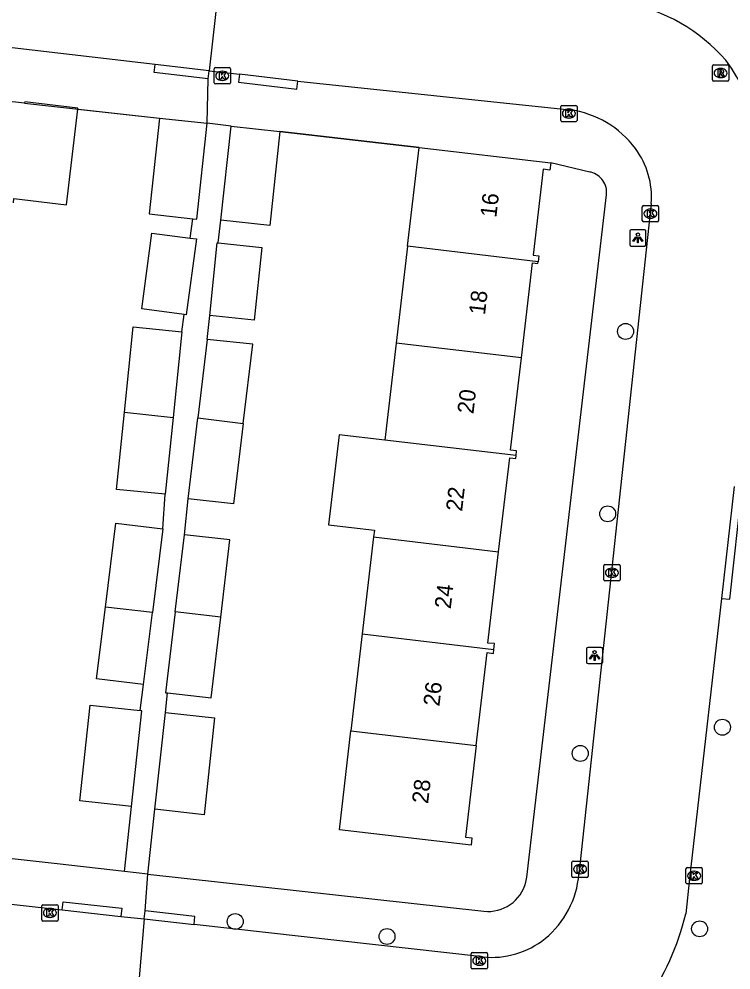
# Model space of a CAD drawing. Extents: x 162026 to 163499, y 387297 to 388169.
# Drawn here: x 162418.8 to 162462.5, y 388005.8 to 388064.1 of the extents above; entities that cross this region are included whole.
import ezdxf

# ---------------------------------------------------------------- set-up
doc = ezdxf.new("R2010")
doc.units = 0
for name, color, linetype in [('IMGEO_Boom', 7, 'Continuous'), ('IMGEO_Kolk', 7, 'Continuous'), ('IMGEO_Lichtpunt', 7, 'Continuous'), ('IMGEO_Muur', 7, 'Continuous'), ('IMGEO_Pand', 7, 'Continuous'), ('IMGEO_Pand_nummerreeks', 7, 'Continuous'), ('IMGEO_Rijbaan_lokaal_open', 7, 'Continuous'), ('IMGEO_Rioolput', 7, 'Continuous'), ('IMGEO_Voetpad_open', 7, 'Continuous')]:
    doc.layers.add(name, color=color, linetype=linetype)

msp = doc.modelspace()

# ---------------------------------------------------------------- linework, layer by layer
at = {"layer": 'IMGEO_Boom'}
for centre in [(162456.063, 388044.965), (162454.966, 388033.769), (162462.009, 388020.669), (162453.281, 388019.064), (162432.096, 388008.746), (162460.61, 388008.298), (162441.417, 388007.826)]:
    msp.add_circle(centre, 0.489, dxfattribs=at)
at = {"layer": 'IMGEO_Kolk'}
for p, q in [((162430.878, 388061.153), (162431.73, 388061.153)), ((162430.803, 388060.227), (162430.803, 388061.079)), ((162431.291, 388060.933), (162431.316, 388060.933)), ((162431.804, 388061.079), (162431.804, 388060.227)), ((162431.73, 388060.153), (162430.878, 388060.153)), ((162431.314, 388060.373), (162431.289, 388060.373)), ((162452.156, 388058.838), (162453.008, 388058.838)), ((162452.081, 388057.912), (162452.081, 388058.764)), ((162452.569, 388058.618), (162452.594, 388058.618)), ((162453.082, 388058.764), (162453.082, 388057.912)), ((162453.008, 388057.838), (162452.156, 388057.838)), ((162452.592, 388058.058), (162452.567, 388058.058)), ((162457.091, 388051.765), (162457.091, 388052.617)), ((162457.166, 388052.691), (162458.018, 388052.691)), ((162457.579, 388052.471), (162457.604, 388052.471)), ((162458.092, 388052.617), (162458.092, 388051.765)), ((162457.602, 388051.911), (162457.577, 388051.911)), ((162458.018, 388051.691), (162457.166, 388051.691)), ((162454.723, 388029.727), (162454.723, 388030.579)), ((162454.798, 388030.653), (162455.65, 388030.653)), ((162455.211, 388030.433), (162455.236, 388030.433)), ((162455.724, 388030.579), (162455.724, 388029.727)), ((162455.65, 388029.653), (162454.798, 388029.653)), ((162455.234, 388029.873), (162455.209, 388029.873)), ((162452.768, 388011.529), (162452.768, 388012.381)), ((162452.843, 388012.455), (162453.695, 388012.455)), ((162453.256, 388012.235), (162453.281, 388012.235)), ((162453.769, 388012.381), (162453.769, 388011.529)), ((162453.279, 388011.675), (162453.254, 388011.675)), ((162459.773, 388011.129), (162459.773, 388011.981)), ((162459.848, 388012.055), (162460.7, 388012.055)), ((162460.261, 388011.835), (162460.286, 388011.835)), ((162460.774, 388011.981), (162460.774, 388011.129)), ((162453.695, 388011.455), (162452.843, 388011.455)), ((162460.7, 388011.055), (162459.848, 388011.055)), ((162460.284, 388011.275), (162460.259, 388011.275)), ((162420.293, 388009.774), (162421.145, 388009.774)), ((162420.218, 388008.848), (162420.218, 388009.7)), ((162420.706, 388009.554), (162420.731, 388009.554)), ((162421.219, 388009.7), (162421.219, 388008.848)), ((162421.145, 388008.774), (162420.293, 388008.774)), ((162420.729, 388008.994), (162420.704, 388008.994)), ((162446.58, 388005.913), (162446.58, 388006.765)), ((162446.655, 388006.839), (162447.507, 388006.839)), ((162447.068, 388006.619), (162447.093, 388006.619)), ((162447.581, 388006.765), (162447.581, 388005.913)), ((162447.507, 388005.839), (162446.655, 388005.839)), ((162447.091, 388006.059), (162447.066, 388006.059))]:
    msp.add_line(p, q, dxfattribs=at)
for points in [[(162430.878, 388061.153), (162431.73, 388061.153)], [(162430.803, 388060.227), (162430.803, 388061.079)], [(162431.124, 388060.853), (162431.247, 388060.853), (162431.247, 388060.702), (162431.377, 388060.853), (162431.541, 388060.853), (162431.395, 388060.702), (162431.548, 388060.453), (162431.396, 388060.453), (162431.311, 388060.617), (162431.247, 388060.55), (162431.247, 388060.453), (162431.124, 388060.453), (162431.124, 388060.853)], [(162431.804, 388061.079), (162431.804, 388060.227)], [(162431.73, 388060.153), (162430.878, 388060.153)], [(162452.156, 388058.838), (162453.008, 388058.838)], [(162452.081, 388057.912), (162452.081, 388058.764)], [(162452.402, 388058.538), (162452.525, 388058.538), (162452.525, 388058.387), (162452.655, 388058.538), (162452.819, 388058.538), (162452.673, 388058.387), (162452.826, 388058.138), (162452.674, 388058.138), (162452.589, 388058.302), (162452.525, 388058.235), (162452.525, 388058.138), (162452.402, 388058.138), (162452.402, 388058.538)], [(162453.082, 388058.764), (162453.082, 388057.912)], [(162453.008, 388057.838), (162452.156, 388057.838)], [(162457.091, 388051.765), (162457.091, 388052.617)], [(162457.166, 388052.691), (162458.018, 388052.691)], [(162457.412, 388052.391), (162457.535, 388052.391), (162457.535, 388052.24), (162457.665, 388052.391), (162457.829, 388052.391), (162457.683, 388052.24), (162457.836, 388051.991), (162457.684, 388051.991), (162457.599, 388052.155), (162457.535, 388052.088), (162457.535, 388051.991), (162457.412, 388051.991), (162457.412, 388052.391)], [(162458.092, 388052.617), (162458.092, 388051.765)], [(162458.018, 388051.691), (162457.166, 388051.691)], [(162454.723, 388029.727), (162454.723, 388030.579)], [(162454.798, 388030.653), (162455.65, 388030.653)], [(162455.044, 388030.353), (162455.167, 388030.353), (162455.167, 388030.202), (162455.297, 388030.353), (162455.461, 388030.353), (162455.315, 388030.202), (162455.468, 388029.953), (162455.316, 388029.953), (162455.231, 388030.117), (162455.167, 388030.05), (162455.167, 388029.953), (162455.044, 388029.953), (162455.044, 388030.353)], [(162455.724, 388030.579), (162455.724, 388029.727)], [(162455.65, 388029.653), (162454.798, 388029.653)], [(162452.768, 388011.529), (162452.768, 388012.381)], [(162452.843, 388012.455), (162453.695, 388012.455)], [(162453.089, 388012.155), (162453.212, 388012.155), (162453.212, 388012.004), (162453.342, 388012.155), (162453.506, 388012.155), (162453.36, 388012.004), (162453.513, 388011.755), (162453.361, 388011.755), (162453.276, 388011.919), (162453.212, 388011.852), (162453.212, 388011.755), (162453.089, 388011.755), (162453.089, 388012.155)], [(162453.769, 388012.381), (162453.769, 388011.529)], [(162459.773, 388011.129), (162459.773, 388011.981)], [(162459.848, 388012.055), (162460.7, 388012.055)], [(162460.094, 388011.755), (162460.217, 388011.755), (162460.217, 388011.604), (162460.347, 388011.755), (162460.511, 388011.755), (162460.365, 388011.604), (162460.518, 388011.355), (162460.366, 388011.355), (162460.281, 388011.519), (162460.217, 388011.452), (162460.217, 388011.355), (162460.094, 388011.355), (162460.094, 388011.755)], [(162460.774, 388011.981), (162460.774, 388011.129)], [(162453.695, 388011.455), (162452.843, 388011.455)], [(162460.7, 388011.055), (162459.848, 388011.055)], [(162420.293, 388009.774), (162421.145, 388009.774)], [(162420.218, 388008.848), (162420.218, 388009.7)], [(162420.539, 388009.474), (162420.662, 388009.474), (162420.662, 388009.323), (162420.792, 388009.474), (162420.956, 388009.474), (162420.81, 388009.323), (162420.963, 388009.074), (162420.811, 388009.074), (162420.726, 388009.238), (162420.662, 388009.171), (162420.662, 388009.074), (162420.539, 388009.074), (162420.539, 388009.474)], [(162421.219, 388009.7), (162421.219, 388008.848)], [(162421.145, 388008.774), (162420.293, 388008.774)], [(162446.58, 388005.913), (162446.58, 388006.765)], [(162446.655, 388006.839), (162447.507, 388006.839)], [(162446.901, 388006.539), (162447.024, 388006.539), (162447.024, 388006.388), (162447.154, 388006.539), (162447.318, 388006.539), (162447.172, 388006.388), (162447.325, 388006.139), (162447.173, 388006.139), (162447.088, 388006.303), (162447.024, 388006.236), (162447.024, 388006.139), (162446.901, 388006.139), (162446.901, 388006.539)], [(162447.581, 388006.765), (162447.581, 388005.913)], [(162447.507, 388005.839), (162446.655, 388005.839)]]:
    msp.add_lwpolyline(points, dxfattribs=at)
for centre, start, end in [((162430.88, 388061.077), 91.55205, 178.44795), ((162430.88, 388061.077), 91.55205, 178.44795), ((162431.728, 388061.077), 1.55205, 88.44795), ((162431.728, 388061.077), 1.55205, 88.44795), ((162430.88, 388060.229), 181.55205, 268.44795), ((162430.88, 388060.229), 181.55205, 268.44795), ((162431.728, 388060.229), 271.55205, 358.44795), ((162431.728, 388060.229), 271.55205, 358.44795), ((162452.158, 388058.762), 91.55205, 178.44795), ((162452.158, 388058.762), 91.55205, 178.44795), ((162453.006, 388058.762), 1.55205, 88.44795), ((162453.006, 388058.762), 1.55205, 88.44795), ((162452.158, 388057.914), 181.55205, 268.44795), ((162452.158, 388057.914), 181.55205, 268.44795), ((162453.006, 388057.914), 271.55205, 358.44795), ((162453.006, 388057.914), 271.55205, 358.44795), ((162457.168, 388052.615), 91.55205, 178.44795), ((162457.168, 388052.615), 91.55205, 178.44795), ((162458.016, 388052.615), 1.55205, 88.44795), ((162458.016, 388052.615), 1.55205, 88.44795), ((162457.168, 388051.767), 181.55205, 268.44795), ((162457.168, 388051.767), 181.55205, 268.44795), ((162458.016, 388051.767), 271.55205, 358.44795), ((162458.016, 388051.767), 271.55205, 358.44795), ((162454.8, 388030.577), 91.55205, 178.44795), ((162454.8, 388030.577), 91.55205, 178.44795), ((162455.648, 388030.577), 1.55205, 88.44795), ((162455.648, 388030.577), 1.55205, 88.44795), ((162454.8, 388029.729), 181.55205, 268.44795), ((162454.8, 388029.729), 181.55205, 268.44795), ((162455.648, 388029.729), 271.55205, 358.44795), ((162455.648, 388029.729), 271.55205, 358.44795), ((162452.845, 388012.379), 91.55205, 178.44795), ((162452.845, 388012.379), 91.55205, 178.44795), ((162453.693, 388012.379), 1.55205, 88.44795), ((162453.693, 388012.379), 1.55205, 88.44795), ((162452.845, 388011.531), 181.55205, 268.44795), ((162452.845, 388011.531), 181.55205, 268.44795), ((162453.693, 388011.531), 271.55205, 358.44795), ((162453.693, 388011.531), 271.55205, 358.44795), ((162459.85, 388011.979), 91.55205, 178.44795), ((162459.85, 388011.979), 91.55205, 178.44795), ((162460.698, 388011.979), 1.55205, 88.44795), ((162460.698, 388011.979), 1.55205, 88.44795), ((162459.85, 388011.131), 181.55205, 268.44795), ((162459.85, 388011.131), 181.55205, 268.44795), ((162460.698, 388011.131), 271.55205, 358.44795), ((162460.698, 388011.131), 271.55205, 358.44795), ((162420.295, 388009.698), 91.55205, 178.44795), ((162420.295, 388009.698), 91.55205, 178.44795), ((162421.143, 388009.698), 1.55205, 88.44795), ((162421.143, 388009.698), 1.55205, 88.44795), ((162420.295, 388008.85), 181.55205, 268.44795), ((162420.295, 388008.85), 181.55205, 268.44795), ((162421.143, 388008.85), 271.55205, 358.44795), ((162421.143, 388008.85), 271.55205, 358.44795), ((162446.657, 388006.763), 91.55205, 178.44795), ((162446.657, 388006.763), 91.55205, 178.44795), ((162447.505, 388006.763), 1.55205, 88.44795), ((162447.505, 388006.763), 1.55205, 88.44795), ((162446.657, 388005.915), 181.55205, 268.44795), ((162446.657, 388005.915), 181.55205, 268.44795), ((162447.505, 388005.915), 271.55205, 358.44795), ((162447.505, 388005.915), 271.55205, 358.44795)]:
    msp.add_arc(centre, 0.0765, start, end, dxfattribs=at)
for centre, major_axis, ratio, start_param, end_param in [((162431.29, 388060.653), (-0.387, 0.002), 0.722429, 4.712389, 7.853982), ((162431.315, 388060.653), (-0.39, 0.002), 0.717154, 1.570796, 4.712389), ((162452.568, 388058.338), (-0.387, 0.002), 0.722429, 4.712389, 7.853982), ((162452.593, 388058.338), (-0.39, 0.002), 0.717154, 1.570796, 4.712389), ((162457.578, 388052.191), (-0.387, 0.002), 0.722429, 4.712389, 7.853982), ((162457.603, 388052.191), (-0.39, 0.002), 0.717154, 1.570796, 4.712389), ((162455.21, 388030.153), (-0.387, 0.002), 0.722429, 4.712389, 7.853982), ((162455.235, 388030.153), (-0.39, 0.002), 0.717154, 1.570796, 4.712389), ((162453.255, 388011.955), (-0.387, 0.002), 0.722429, 4.712389, 7.853982), ((162453.28, 388011.955), (-0.39, 0.002), 0.717154, 1.570796, 4.712389), ((162460.26, 388011.555), (-0.387, 0.002), 0.722429, 4.712389, 7.853982), ((162460.285, 388011.555), (-0.39, 0.002), 0.717154, 1.570796, 4.712389), ((162420.705, 388009.274), (-0.387, 0.002), 0.722429, 4.712389, 7.853982), ((162420.73, 388009.274), (-0.39, 0.002), 0.717154, 1.570796, 4.712389), ((162447.067, 388006.339), (-0.387, 0.002), 0.722429, 4.712389, 7.853982), ((162447.092, 388006.339), (-0.39, 0.002), 0.717154, 1.570796, 4.712389)]:
    msp.add_ellipse(centre, major_axis=major_axis, ratio=ratio, start_param=start_param, end_param=end_param, dxfattribs=at)
at = {"layer": 'IMGEO_Lichtpunt'}
for p, q in [((162456.32, 388051.108), (162456.32, 388050.301)), ((162456.32, 388051.108), (162456.32, 388050.301)), ((162457.222, 388051.203), (162456.414, 388051.203)), ((162457.222, 388051.203), (162456.414, 388051.203)), ((162457.316, 388050.301), (162457.316, 388051.108)), ((162457.316, 388050.301), (162457.316, 388051.108)), ((162456.414, 388050.207), (162457.222, 388050.207)), ((162456.414, 388050.207), (162457.222, 388050.207)), ((162454.566, 388025.574), (162453.758, 388025.574)), ((162454.566, 388025.574), (162453.758, 388025.574)), ((162453.664, 388025.479), (162453.664, 388024.672)), ((162453.664, 388025.479), (162453.664, 388024.672)), ((162454.66, 388024.672), (162454.66, 388025.479)), ((162454.66, 388024.672), (162454.66, 388025.479)), ((162453.758, 388024.578), (162454.566, 388024.578)), ((162453.758, 388024.578), (162454.566, 388024.578))]:
    msp.add_line(p, q, dxfattribs=at)
for points in [[(162456.694, 388050.772), (162456.733, 388050.744), (162456.545, 388050.482), (162456.507, 388050.509), (162456.694, 388050.772)], [(162456.796, 388050.724), (162456.843, 388050.724), (162456.843, 388050.402), (162456.796, 388050.402), (162456.796, 388050.724)], [(162456.906, 388050.744), (162456.944, 388050.771), (162457.131, 388050.509), (162457.092, 388050.481), (162456.906, 388050.744)], [(162454.038, 388025.143), (162454.077, 388025.115), (162453.889, 388024.853), (162453.851, 388024.88), (162454.038, 388025.143)], [(162454.14, 388025.095), (162454.187, 388025.095), (162454.187, 388024.773), (162454.14, 388024.773), (162454.14, 388025.095)], [(162454.25, 388025.115), (162454.288, 388025.142), (162454.475, 388024.88), (162454.436, 388024.852), (162454.25, 388025.115)]]:
    msp.add_lwpolyline(points, dxfattribs=at)
for centre in [(162456.819, 388050.906), (162454.163, 388025.277)]:
    msp.add_circle(centre, 0.0994, dxfattribs=at)
for centre, start, end in [((162456.414, 388051.108), 90, 180), ((162456.414, 388051.108), 90, 180), ((162457.222, 388051.108), 0, 90), ((162457.222, 388051.108), 0, 90), ((162456.414, 388050.301), 180, 270), ((162456.414, 388050.301), 180, 270), ((162457.222, 388050.301), 270, 0), ((162457.222, 388050.301), 270, 360), ((162453.758, 388025.479), 90, 180), ((162453.758, 388025.479), 90, 180), ((162454.566, 388025.479), 0, 90), ((162454.566, 388025.479), 0, 90), ((162453.758, 388024.672), 180, 270), ((162453.758, 388024.672), 180, 270), ((162454.566, 388024.672), 270, 0), ((162454.566, 388024.672), 270, 360)]:
    msp.add_arc(centre, 0.0946, start, end, dxfattribs=at)
at = {"layer": 'IMGEO_Muur'}
for points in [[(162419.161, 388058.965), (162427.448, 388058.059)], [(162434.844, 388057.241), (162443.385, 388056.25)]]:
    msp.add_lwpolyline(points, dxfattribs=at)
at = {"layer": 'IMGEO_Pand'}
for points in [[(162422.427, 388058.608), (162422.435, 388058.677), (162419.172, 388059.062), (162419.161, 388058.965), (162411.077, 388059.852)], [(162418.485, 388052.863), (162418.513, 388053.117), (162421.734, 388052.737), (162422.427, 388058.608)], [(162427.448, 388058.059), (162426.808, 388052.172), (162429.49, 388051.88)], [(162427.448, 388058.059), (162430.381, 388057.74)], [(162429.49, 388051.88), (162429.741, 388051.853), (162430.381, 388057.74)], [(162431.211, 388051.792), (162431.839, 388057.568)], [(162434.844, 388057.241), (162434.216, 388051.466), (162431.211, 388051.792)], [(162431.839, 388057.568), (162434.844, 388057.241)], [(162442.677, 388050.189), (162443.385, 388056.25)], [(162443.385, 388056.25), (162451.47, 388055.305)], [(162451.47, 388055.305), (162451.419, 388054.871), (162451.01, 388054.919), (162450.392, 388049.635), (162450.729, 388049.596), (162450.688, 388049.242)], [(162428.954, 388046.009), (162426.355, 388046.353), (162426.97, 388051.002), (162429.333, 388050.69)], [(162429.333, 388050.69), (162429.728, 388050.638), (162429.095, 388045.99), (162428.954, 388046.009)], [(162430.534, 388045.941), (162430.999, 388050.403), (162431.059, 388050.397)], [(162431.059, 388050.397), (162433.734, 388050.118), (162433.269, 388045.655), (162430.534, 388045.941)], [(162442.677, 388050.189), (162441.983, 388044.242)], [(162450.688, 388049.242), (162442.677, 388050.189)], [(162449.664, 388043.334), (162450.347, 388049.169), (162450.675, 388049.131), (162450.688, 388049.242)], [(162425.299, 388040.007), (162425.831, 388045.249), (162428.813, 388044.947)], [(162428.813, 388044.947), (162428.279, 388039.676)], [(162430.377, 388044.478), (162429.798, 388039.653)], [(162432.594, 388039.322), (162433.177, 388044.174), (162430.377, 388044.478)], [(162441.983, 388044.242), (162441.288, 388038.294)], [(162449.664, 388043.334), (162441.983, 388044.242)], [(162449.34, 388037.342), (162449.374, 388037.638), (162449.003, 388037.682), (162449.664, 388043.334)], [(162427.801, 388034.968), (162424.818, 388035.271), (162425.299, 388040.007)], [(162425.299, 388040.007), (162428.279, 388039.676)], [(162428.279, 388039.676), (162427.801, 388034.968)], [(162429.202, 388034.682), (162429.798, 388039.653)], [(162429.798, 388039.653), (162432.594, 388039.322)], [(162432.594, 388039.322), (162432.001, 388034.378), (162429.202, 388034.682)], [(162441.288, 388038.294), (162438.474, 388038.627), (162437.82, 388033.095), (162440.641, 388032.762), (162440.593, 388032.347)], [(162449.34, 388037.342), (162441.288, 388038.294)], [(162448.272, 388031.439), (162448.954, 388037.213), (162449.32, 388037.17), (162449.34, 388037.342)], [(162424.126, 388028.037), (162424.763, 388033.199), (162427.646, 388032.843)], [(162427.646, 388032.843), (162427.014, 388027.717)], [(162428.409, 388027.758), (162428.976, 388032.484)], [(162431.205, 388027.427), (162431.776, 388032.181), (162428.976, 388032.484)], [(162440.593, 388032.347), (162439.899, 388026.399)], [(162440.593, 388032.347), (162448.272, 388031.439)], [(162447.98, 388025.443), (162448.023, 388025.814), (162447.61, 388025.838), (162448.272, 388031.439)], [(162426.468, 388023.292), (162423.584, 388023.648), (162424.126, 388028.037)], [(162427.014, 388027.717), (162424.126, 388028.037)], [(162426.468, 388023.292), (162427.014, 388027.717)], [(162428.409, 388027.758), (162427.813, 388022.787), (162427.947, 388022.772)], [(162427.947, 388022.772), (162430.612, 388022.483), (162431.205, 388027.427)], [(162431.205, 388027.427), (162428.409, 388027.758)], [(162439.899, 388026.399), (162439.204, 388020.452)], [(162439.899, 388026.399), (162447.98, 388025.443)], [(162446.894, 388019.543), (162447.562, 388025.249), (162447.952, 388025.204), (162447.98, 388025.443)], [(162425.724, 388015.809), (162422.56, 388016.153), (162423.198, 388022.025), (162426.27, 388021.691)], [(162425.724, 388015.809), (162426.363, 388021.681), (162426.27, 388021.691)], [(162427.17, 388015.632), (162427.816, 388021.57)], [(162427.816, 388021.57), (162430.834, 388021.242), (162430.189, 388015.304), (162427.17, 388015.632)], [(162446.894, 388019.543), (162446.237, 388013.927), (162446.633, 388013.881), (162446.58, 388013.435), (162438.495, 388014.38), (162439.204, 388020.452)], [(162439.204, 388020.452), (162446.894, 388019.543)]]:
    msp.add_lwpolyline(points, dxfattribs=at)
at = {"layer": 'IMGEO_Rijbaan_lokaal_open'}
for points in [[(162431.271, 388067.893), (162430.496, 388060.962)], [(162427.176, 388061.347), (162421.197, 388062.041), (162408.932, 388063.473)], [(162430.496, 388060.962), (162427.176, 388061.347)], [(162430.496, 388060.962), (162432.357, 388060.746)], [(162435.944, 388060.33), (162432.357, 388060.746)], [(162435.944, 388060.33), (162452.646, 388058.562)], [(162457.637, 388052.823), (162453.196, 388011.651)], [(162462.727, 388035.451), (162461.959, 388028.579)], [(162461.959, 388028.579), (162459.995, 388011.386), (162459.754, 388009.225)], [(162396.986, 388012.178), (162421.469, 388009.467)], [(162421.469, 388009.467), (162425.07, 388009.064)], [(162425.07, 388009.064), (162426.506, 388008.903)], [(162426.506, 388008.903), (162425.908, 388001.924)], [(162426.506, 388008.903), (162429.571, 388008.56)], [(162447.286, 388006.577), (162429.571, 388008.56)]]:
    msp.add_lwpolyline(points, dxfattribs=at)
for centre, radius, start, end in [((162453.992, 388054.413), 10.929, 41.2098, 78.96887), ((162451.696, 388053.978), 12.998, 353.54891, 35.97728), ((162451.857, 388052.634), 5.981, 36.42778, 82.41856), ((162452.713, 388053.226), 4.94, 355.32342, 36.80132), ((162447.525, 388012.113), 5.69, 309.26393, 355.33884), ((162444.889, 388012.673), 15.259, 324.13235, 346.94202), ((162447.856, 388011.728), 5.182, 263.68976, 309.13293)]:
    msp.add_arc(centre, radius, start, end, dxfattribs=at)
at = {"layer": 'IMGEO_Rioolput'}
for p, q in [((162461.399, 388060.397), (162461.399, 388061.249)), ((162461.474, 388061.323), (162462.326, 388061.323)), ((162462.4, 388061.249), (162462.4, 388060.397)), ((162461.887, 388061.103), (162461.912, 388061.103)), ((162462.326, 388060.323), (162461.474, 388060.323)), ((162461.91, 388060.543), (162461.885, 388060.543))]:
    msp.add_line(p, q, dxfattribs=at)
for points in [[(162461.399, 388060.397), (162461.399, 388061.249)], [(162461.474, 388061.323), (162462.326, 388061.323)], [(162462.4, 388061.249), (162462.4, 388060.397)], [(162461.988, 388061.021), (162461.736, 388061.023), (162461.736, 388060.623)], [(162461.736, 388060.623), (162461.86, 388060.623), (162461.86, 388060.785), (162461.871, 388060.785)], [(162461.914, 388060.942), (162461.86, 388060.942), (162461.86, 388060.861)], [(162461.86, 388060.861), (162461.912, 388060.861)], [(162461.918, 388060.756), (162461.989, 388060.623), (162462.129, 388060.623), (162462.064, 388060.749)], [(162462.326, 388060.323), (162461.474, 388060.323)]]:
    msp.add_lwpolyline(points, dxfattribs=at)
for centre, radius, start, end in [((162461.476, 388061.247), 0.0765, 91.55205, 178.44795), ((162461.476, 388061.247), 0.0765, 91.55205, 178.44795), ((162462.324, 388061.247), 0.0765, 1.55205, 88.44795), ((162462.324, 388061.247), 0.0765, 1.55205, 88.44795), ((162461.87, 388060.732), 0.0533, 26.02933, 88.69889), ((162461.896, 388061.05), 0.19, 274.7715, 282.96867), ((162461.92, 388060.846), 0.0964, 77.00612, 93.18647), ((162461.934, 388060.903), 0.0378, 276.66336, 79.67722), ((162461.987, 388060.911), 0.109, 350.36119, 89.41601), ((162461.985, 388060.911), 0.112, 277.58423, 350.98172), ((162461.969, 388060.696), 0.108, 29.51342, 73.79051), ((162461.476, 388060.399), 0.0765, 181.55205, 268.44795), ((162461.476, 388060.399), 0.0765, 181.55205, 268.44795), ((162462.324, 388060.399), 0.0765, 271.55205, 358.44795), ((162462.324, 388060.399), 0.0765, 271.55205, 358.44795)]:
    msp.add_arc(centre, radius, start, end, dxfattribs=at)
for centre, major_axis, ratio, start_param, end_param in [((162461.886, 388060.823), (-0.387, 0.002), 0.722429, 4.712389, 7.853982), ((162461.911, 388060.823), (-0.39, 0.002), 0.717154, 1.570796, 4.712389)]:
    msp.add_ellipse(centre, major_axis=major_axis, ratio=ratio, start_param=start_param, end_param=end_param, dxfattribs=at)
at = {"layer": 'IMGEO_Voetpad_open'}
for points in [[(162430.438, 388060.465), (162427.118, 388060.85), (162427.176, 388061.347)], [(162430.438, 388060.465), (162430.496, 388060.962)], [(162432.357, 388060.746), (162432.3, 388060.253), (162435.886, 388059.833), (162435.944, 388060.33)], [(162430.381, 388057.74), (162430.438, 388060.465)], [(162422.427, 388058.608), (162427.448, 388058.059)], [(162431.839, 388057.568), (162430.381, 388057.74)], [(162443.385, 388056.25), (162434.844, 388057.241)], [(162426.738, 388011.662), (162447.366, 388009.379), (162447.578, 388009.365), (162447.791, 388009.37), (162448.003, 388009.393), (162448.212, 388009.436), (162448.416, 388009.497), (162448.613, 388009.576), (162448.803, 388009.672), (162448.984, 388009.785), (162449.154, 388009.914), (162449.311, 388010.057), (162449.455, 388010.214), (162449.585, 388010.383), (162449.699, 388010.563), (162449.796, 388010.752), (162449.876, 388010.95), (162449.938, 388011.153), (162449.982, 388011.362), (162449.997, 388011.469), (162454.891, 388053.348), (162454.899, 388053.462), (162454.897, 388053.577), (162454.884, 388053.69), (162454.862, 388053.803), (162454.83, 388053.912), (162454.787, 388054.019), (162454.736, 388054.121), (162454.676, 388054.218), (162454.607, 388054.31), (162454.53, 388054.395), (162454.446, 388054.472), (162454.355, 388054.542), (162454.259, 388054.604), (162454.157, 388054.657), (162454.051, 388054.7), (162453.942, 388054.734), (162453.876, 388054.749), (162451.47, 388055.305)], [(162429.333, 388050.69), (162429.49, 388051.88)], [(162431.059, 388050.397), (162431.211, 388051.792)], [(162428.813, 388044.947), (162428.954, 388046.009)], [(162430.377, 388044.478), (162430.534, 388045.941)], [(162427.646, 388032.843), (162427.801, 388034.968)], [(162461.959, 388028.579), (162462.456, 388028.522), (162463.224, 388035.395)], [(162428.976, 388032.484), (162429.202, 388034.682)], [(162426.27, 388021.691), (162426.468, 388023.292)], [(162427.816, 388021.57), (162427.947, 388022.772)], [(162425.29, 388011.822), (162425.724, 388015.809)], [(162426.738, 388011.662), (162427.17, 388015.632)], [(162425.29, 388011.822), (162421.159, 388012.279), (162415.444, 388012.912), (162397.378, 388014.911)], [(162426.738, 388011.662), (162425.29, 388011.822)], [(162426.562, 388009.4), (162426.738, 388011.662)], [(162421.469, 388009.467), (162421.525, 388009.964), (162425.126, 388009.561), (162425.07, 388009.064)], [(162426.506, 388008.903), (162426.562, 388009.4)], [(162429.571, 388008.56), (162429.627, 388009.057), (162426.562, 388009.4)]]:
    msp.add_lwpolyline(points, dxfattribs=at)

# ---------------------------------------------------------------- texts
at = {"layer": 'IMGEO_Pand_nummerreeks'}
for s, rotation, p in [('16', 83.35854, (162448.125, 388051.923)), ('18', 83.35854, (162447.428, 388045.945)), ('20', 83.35854, (162446.721, 388039.872)), ('22', 83.35963, (162446.024, 388033.884)), ('24', 83.35854, (162445.328, 388027.906)), ('26', 83.35854, (162444.631, 388021.924)), ('28', 83.35854, (162443.935, 388015.945))]:
    msp.add_text(s, height=1, rotation=rotation, dxfattribs=at).set_placement(p)

doc.saveas('drawing.dxf')
